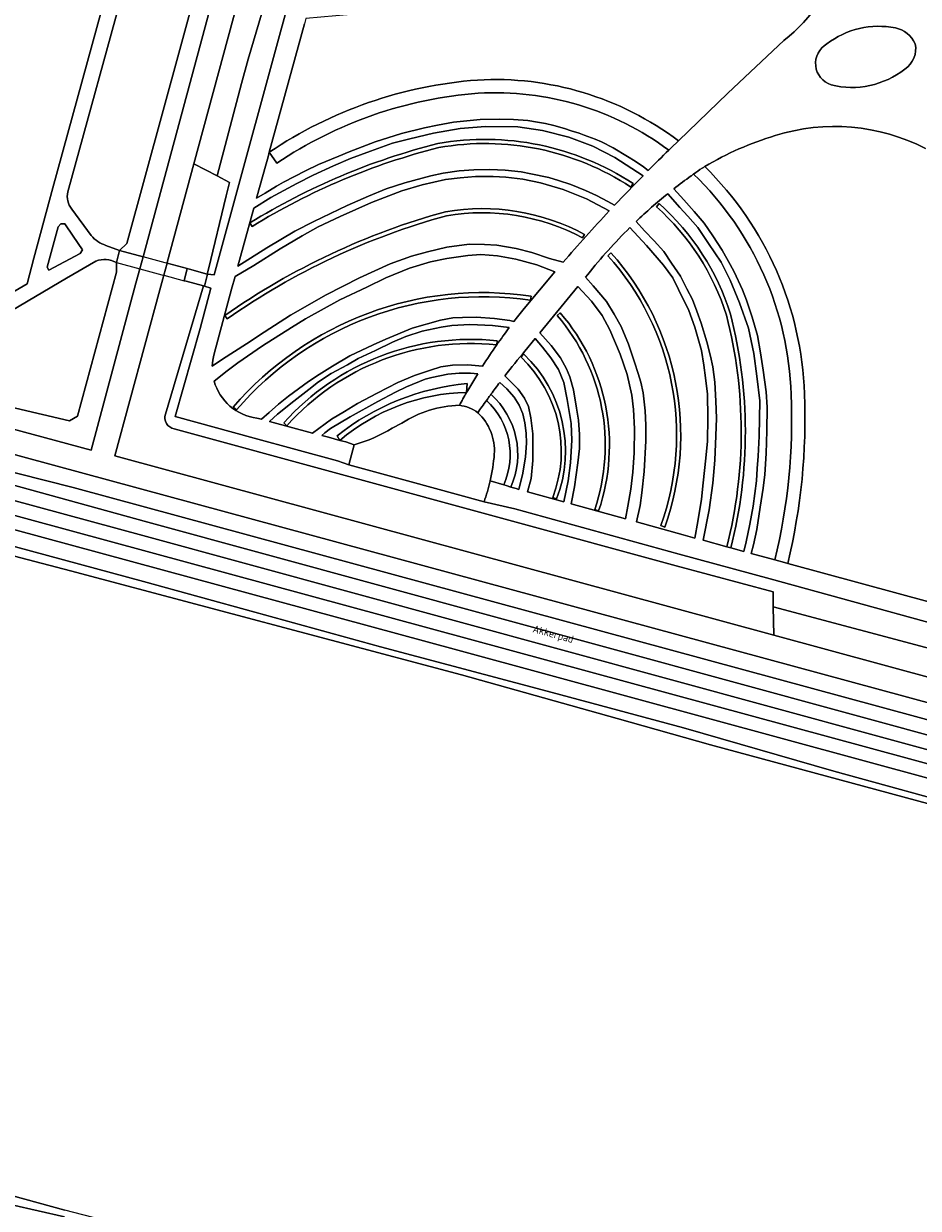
# Model space of a CAD drawing. Header units: metres. Extents: x 149984 to 156489, y 469398 to 478068.
# Tile 721 of 854: x 154741 to 154849, y 472682 to 472824. Entities that reach past the tile are written whole.
import ezdxf
from ezdxf.enums import TextEntityAlignment as Align

# ---------------------------------------------------------------- set-up
doc = ezdxf.new("R2010")
doc.units = ezdxf.units.M
doc.header["$LTSCALE"] = 0.75
for name, color, linetype, lineweight in [('B-WE-GK-BESCHOEIING-G', 252, 'GK-BESCHOEIING-SO', 18), ('B-WE-GR-BEPLANTING_CULTUUR_HEESTERS-GV', 252, 'Continuous', 18), ('B-WE-GR-BEPLANTING_CULTUUR_VASTE PLANTENVAK-GV', 252, 'Continuous', 18), ('B-WE-GR-GRAS-GV', 252, 'Continuous', 13), ('B-WE-GR-STRUIK-GV', 252, 'Continuous', 13), ('B-WE-KW-KUNSTWERK_DEK-GV', 6, 'Continuous', 18), ('B-WE-OG-TERREIN_BEGROEID-GV', 252, 'Continuous', 18), ('B-WE-OG-TERREIN_OEVER-GV', 252, 'Continuous', 18), ('B-WE-OG-TOPOGRAFIE-T18', 7, 'Continuous', 18), ('B-WE-OG-WATER_SLOOT-GV', 252, 'Continuous', 18), ('B-WE-OG-WEG-GV', 252, 'Continuous', 18), ('B-WE-VH-GESLOTENVERHARDING-GV', 252, 'Continuous', 18), ('B-WE-VH-GESLOTENVERHARDING_ASFALT-GV', 252, 'Continuous', 18), ('B-WE-VH-OPENVERHARDING_BETONELEMENT-GV', 252, 'Continuous', 18), ('B-WE-VH-OPENVERHARDING_STRAATBAKSTEEN-GV', 252, 'Continuous', 18)]:
    doc.layers.add(name, color=color, linetype=linetype, lineweight=lineweight)
doc.styles.add('NLCS-ISO-M500-T18', font='NLCS-ISO.ttf', dxfattribs={"height": 0.9})
doc.linetypes.add('GK-BESCHOEIING-SO', pattern='A,18,-3,[1,NLCS.SHX,S=0.6,R=0,X=0,Y=0],-3', length=24)

msp = doc.modelspace()

# ---------------------------------------------------------------- linework, layer by layer
at = {"layer": 'B-WE-GK-BESCHOEIING-G', "flags": 128}
msp.add_lwpolyline([(154726.757, 472778.906), (154727.961, 472778.573), (154748.978, 472772.899), (154754.351, 472793.029), (154754.816, 472794.772)], dxfattribs=at)
at = {"layer": 'B-WE-GR-BEPLANTING_CULTUUR_HEESTERS-GV', "flags": 128}
msp.add_lwpolyline([(154765.233, 472803.561), (154765.629, 472805.194), (154764.13, 472805.976), (154761.346, 472807.43), (154758.124, 472795.529), (154758.121, 472795.52), (154758.101, 472795.444), (154760.515, 472794.797), (154760.812, 472794.717), (154762.924, 472794.131), (154762.982, 472794.115), (154762.965, 472794.28), (154763.092, 472794.731)], close=True, dxfattribs=at)
for points in [[(154762.505, 472792.701), (154760.408, 472793.271), (154760.177, 472793.333), (154760.515, 472794.797), (154758.101, 472795.444), (154757.709, 472793.995), (154757.234, 472792.241), (154751.809, 472772.207), (154831.236, 472750.587), (154831.157, 472754.033), (154831.13, 472755.81), (154819.445, 472758.941), (154758.959, 472775.492)], [(154757.917, 472777.244), (154762.505, 472792.701)]]:
    msp.add_lwpolyline(points, dxfattribs=at)
at = {"layer": 'B-WE-GR-BEPLANTING_CULTUUR_HEESTERS-GV'}
msp.add_lwpolyline([(154758.959, 472775.492, -0.4602043), (154757.917, 472777.244)], format="xyb", dxfattribs=at)
at = {"layer": 'B-WE-GR-BEPLANTING_CULTUUR_VASTE PLANTENVAK-GV'}
for points in [[(154845.87, 472823.807, 0.2169539), (154837.607, 472821.888)], [(154848.253, 472821.915, 0.2458556), (154845.87, 472823.807)], [(154837.607, 472821.888, 0.6462233), (154838.128, 472816.944)], [(154846.993, 472818.853, 0.315537), (154848.253, 472821.915)], [(154838.128, 472816.944, 0.2333772), (154846.993, 472818.853)], [(154794.193, 472779.867, 0.1728214), (154778.93, 472774.083)], [(154793.325, 472778.316, -0.0062836), (154794.193, 472779.867)], [(154786.394, 472776.164, -0.13733), (154793.325, 472778.316)], [(154796.593, 472778.904, 0.005492), (154795.545, 472777.416)], [(154798.667, 472768.726, 0.3236541), (154796.593, 472778.904)], [(154795.545, 472777.416, -0.2277498), (154797.54, 472772.405)], [(154780.67, 472773.561, 0.062321), (154785.246, 472775.544)], [(154797.54, 472772.405, -0.0367093), (154797.047, 472769.214)]]:
    msp.add_lwpolyline(points, format="xyb", dxfattribs=at)
at = {"layer": 'B-WE-GR-BEPLANTING_CULTUUR_VASTE PLANTENVAK-GV', "flags": 128}
for points in [[(154785.246, 472775.544), (154786.394, 472776.164)], [(154778.93, 472774.083), (154779.642, 472773.891), (154780.67, 472773.561)], [(154797.047, 472769.214), (154798.667, 472768.726)]]:
    msp.add_lwpolyline(points, dxfattribs=at)
at = {"layer": 'B-WE-GR-GRAS-GV', "flags": 128}
for points in [[(154910.094, 472662.635), (154912.872, 472685.522), (154915.319, 472708.997), (154915.758, 472713.204), (154915.782, 472713.435), (154908.065, 472715.317), (154896.714, 472718.086), (154877.815, 472722.696), (154823.575, 472737.38), (154812.33, 472740.555), (154793.594, 472745.803), (154746.461, 472758.352), (154717.42, 472765.971)], [(154674.615, 472700.868), (154745.788, 472681.288)]]:
    msp.add_lwpolyline(points, dxfattribs=at)
at = {"layer": 'B-WE-GR-STRUIK-GV'}
for points in [[(154795.495, 472817.533, 0.1304013), (154770.428, 472808.824)], [(154819.731, 472810.213, 0.1772624), (154795.495, 472817.533)], [(154771.328, 472807.501, -0.1303074), (154795.601, 472815.936)], [(154795.601, 472815.936, -0.1752507), (154818.567, 472809.085)], [(154790.736, 472809.877, 0.0759423), (154768.097, 472800.312)], [(154814.272, 472805.046, 0.19124), (154790.736, 472809.877)], [(154790.842, 472809.387, -0.1911001), (154813.998, 472804.628)], [(154818.567, 472809.085, -0.0023976), (154818.99, 472809.496)], [(154768.359, 472799.886, -0.0759184), (154790.842, 472809.387)], [(154822.585, 472806.906, 0.0046006), (154821.546, 472806.185)], [(154822.902, 472807.097, 0.0037088), (154822.585, 472806.906)], [(154834.903, 472779.687, 0.1927523), (154822.902, 472807.097)], [(154821.546, 472806.185, -0.1949632), (154833.304, 472779.627)], [(154826, 472789.313, 0.1352862), (154817.402, 472802.632)], [(154791.67, 472801.657, 0.0864934), (154765.075, 472789.143)], [(154765.363, 472788.733, -0.0863998), (154791.778, 472801.169)], [(154808.414, 472798.927, 0.1672191), (154791.67, 472801.657)], [(154791.778, 472801.169, -0.1669535), (154808.178, 472798.487)], [(154817.07, 472802.26, -0.1350417), (154825.519, 472789.175)], [(154818.084, 472763.638, 0.2751243), (154811.597, 472796.688)], [(154811.225, 472796.354, -0.275074), (154817.614, 472763.806)], [(154801.97, 472791.478, 0.2573782), (154766.084, 472778.092)], [(154766.464, 472777.766, -0.2573922), (154801.896, 472790.984)], [(154810.108, 472765.599, 0.2652355), (154805.494, 472789.464)], [(154805.114, 472789.138, -0.2652803), (154809.634, 472765.759)], [(154825.519, 472789.175, -0.1253536), (154825.563, 472761.254)], [(154826.046, 472761.123, 0.1254346), (154826, 472789.313)], [(154797.886, 472786.097, 0.2412023), (154772.17, 472776.194)], [(154772.542, 472775.86, -0.2412278), (154797.83, 472785.6)], [(154800.762, 472784.099, -0.3025939), (154804.582, 472767.205)], [(154805.048, 472767.027, 0.3027491), (154801.106, 472784.461)], [(154794.268, 472780.925, 0.1477959), (154778.592, 472774.63)], [(154778.93, 472774.083, -0.1728214), (154794.193, 472779.867)], [(154797.131, 472779.645, 0.0024657), (154796.745, 472779.115)], [(154799.545, 472768.461, 0.3231391), (154797.131, 472779.645)], [(154833.304, 472779.627, -0.0706902), (154831.346, 472759.68)], [(154832.89, 472759.259, 0.0707344), (154834.903, 472779.687)], [(154796.593, 472778.904, -0.3236541), (154798.667, 472768.726)]]:
    msp.add_lwpolyline(points, format="xyb", dxfattribs=at)
at = {"layer": 'B-WE-GR-STRUIK-GV', "flags": 128}
for points in [[(154818.99, 472809.496), (154819.007, 472809.512), (154819.572, 472810.059), (154819.731, 472810.213)], [(154770.428, 472808.824), (154771.328, 472807.501)], [(154813.998, 472804.628), (154814.272, 472805.046)], [(154817.402, 472802.632), (154817.07, 472802.26)], [(154768.097, 472800.312), (154768.359, 472799.886)], [(154808.178, 472798.487), (154808.414, 472798.927)], [(154811.597, 472796.688), (154811.225, 472796.354)], [(154801.896, 472790.984), (154801.97, 472791.478)], [(154805.494, 472789.464), (154805.114, 472789.138)], [(154765.075, 472789.143), (154765.363, 472788.733)], [(154797.83, 472785.6), (154797.834, 472785.606), (154797.886, 472786.097)], [(154801.106, 472784.461), (154800.762, 472784.099)], [(154794.193, 472779.867), (154794.268, 472780.925)], [(154766.084, 472778.092), (154766.464, 472777.766)], [(154796.745, 472779.115), (154796.593, 472778.904)], [(154772.17, 472776.194), (154772.542, 472775.86)], [(154778.592, 472774.63), (154778.93, 472774.083)], [(154798.667, 472768.726), (154798.968, 472768.635), (154799.545, 472768.461)], [(154804.582, 472767.205), (154805.048, 472767.027)], [(154809.634, 472765.759), (154810.108, 472765.599)], [(154817.614, 472763.806), (154818.084, 472763.638)], [(154825.563, 472761.254), (154826.046, 472761.123)], [(154831.346, 472759.68), (154832.515, 472759.362), (154832.89, 472759.259)]]:
    msp.add_lwpolyline(points, dxfattribs=at)
at = {"layer": 'B-WE-KW-KUNSTWERK_DEK-GV', "flags": 128}
msp.add_lwpolyline([(154755.208, 472796.221), (154752.391, 472796.977), (154752.002, 472795.527), (154754.816, 472794.772), (154757.475, 472794.058), (154757.709, 472793.995), (154760.177, 472793.333), (154760.515, 472794.797), (154758.101, 472795.444), (154757.86, 472795.509)], close=True, dxfattribs=at)
at = {"layer": 'B-WE-OG-TERREIN_BEGROEID-GV', "flags": 128}
for points in [[(154750.732, 472797.591), (154752.379, 472796.998), (154753.272, 472797.812), (154778.92, 472891.852)], [(154829.589, 472854.296), (154826.927, 472854.116), (154826.322, 472854.037), (154824.306, 472849.494), (154822.414, 472846.324), (154820.002, 472843.226), (154817.215, 472840.461), (154814.195, 472837.728), (154813.525, 472837.122), (154809.479, 472834.223), (154805.09, 472831.864), (154800.509, 472829.903), (154795.883, 472828.59), (154791.244, 472827.325), (154786.677, 472826.32), (154782.056, 472825.603), (154774.827, 472824.938), (154774.667, 472824.324), (154770.428, 472808.824)], [(154769.476, 472825.457), (154767.891, 472820.064), (154767.078, 472817.111), (154764.13, 472805.976), (154765.629, 472805.194), (154765.233, 472803.561), (154763.092, 472794.731), (154762.965, 472794.28), (154762.982, 472794.115), (154763.79, 472794.026), (154776.891, 472842.077)], [(154753.275, 472829.958), (154746.151, 472804.036)], [(154819.731, 472810.213), (154825.664, 472815.958), (154832.434, 472822.286)], [(154771.328, 472807.501), (154770.428, 472808.824), (154770.282, 472808.289), (154770.043, 472807.426), (154768.899, 472803.286), (154769.933, 472803.91), (154771.287, 472804.738), (154772.145, 472805.219), (154774.798, 472806.587), (154776.354, 472807.34), (154778.785, 472808.37), (154780.036, 472808.885), (154783.198, 472810.07), (154786.36, 472811.1), (154789.134, 472811.776), (154790.706, 472812.075), (154792.628, 472812.457), (154795.84, 472812.767), (154798.171, 472812.811), (154799.849, 472812.772), (154801.566, 472812.645), (154802.762, 472812.451), (154803.698, 472812.291), (154804.727, 472812.041), (154806.012, 472811.687), (154806.81, 472811.416), (154807.784, 472811.117), (154808.377, 472810.873)], [(154815.457, 472805.996), (154812.053, 472808.179), (154809.418, 472809.574), (154806.538, 472810.627), (154803.338, 472811.446), (154800.37, 472811.878), (154796.471, 472811.911), (154793.415, 472811.679), (154790.214, 472811.136), (154787.368, 472810.46), (154785.275, 472809.907), (154782.628, 472808.954), (154780.202, 472808.09), (154778.165, 472807.182), (154775.728, 472806.058), (154773.735, 472805.045), (154770.623, 472803.373), (154768.57, 472802.099), (154766.629, 472795.078), (154770.135, 472797.281), (154773.491, 472799.308), (154775.784, 472800.493), (154779.826, 472802.398), (154782.373, 472803.528), (154784.516, 472804.408), (154786.775, 472805.156), (154789.893, 472805.981), (154791.36, 472806.296), (154793.293, 472806.579), (154795.076, 472806.695), (154796.981, 472806.756), (154798.847, 472806.673), (154800.768, 472806.468), (154801.953, 472806.241), (154804.107, 472805.781), (154805.281, 472805.438), (154806.749, 472804.945)], [(154808.377, 472810.873), (154809.711, 472810.4), (154810.442, 472810.07), (154811.854, 472809.35), (154813.609, 472808.293), (154814.507, 472807.744), (154815.509, 472807.085), (154816.078, 472806.622)], [(154811.388, 472801.755), (154808.658, 472803.19), (154805.833, 472804.324), (154803.116, 472805.133), (154800.968, 472805.565), (154798.919, 472805.82), (154797.402, 472805.887), (154795.286, 472805.887), (154793.437, 472805.754), (154791.676, 472805.521), (154788.863, 472804.912), (154786.382, 472804.17), (154782.727, 472802.752), (154778.951, 472801.08), (154776.304, 472799.84), (154774.399, 472798.743), (154771.719, 472797.171), (154768.563, 472795.188), (154766.292, 472793.859), (154765.863, 472792.307), (154763.777, 472784.504)], [(154806.749, 472804.945), (154808.532, 472804.225), (154809.872, 472803.605), (154811.234, 472802.902), (154812.024, 472802.433)], [(154814.272, 472805.046), (154813.998, 472804.628)], [(154826.046, 472761.123), (154827.592, 472760.702), (154827.903, 472761.846), (154828.335, 472763.984), (154828.733, 472766.143), (154829.121, 472769.189), (154829.199, 472770.678), (154829.315, 472772.201), (154829.47, 472774.604), (154829.525, 472778.846), (154829.16, 472781.814), (154828.794, 472784.561), (154828.152, 472787.617), (154827.1, 472790.674), (154825.97, 472793.421), (154824.885, 472795.58), (154823.346, 472797.828), (154822.072, 472799.733), (154820.843, 472801.117), (154819.907, 472802.164), (154818.433, 472803.825)], [(154819.17, 472804.412), (154820.361, 472803.083), (154821.635, 472801.682), (154822.836, 472800.265), (154823.877, 472798.759), (154824.994, 472797.003), (154825.945, 472795.302), (154826.438, 472794.405), (154827.465, 472792.247), (154827.942, 472791.006), (154828.606, 472788.957), (154829.237, 472786.731)], [(154817.07, 472802.26), (154817.402, 472802.632)], [(154746.615, 472801.976), (154748.96, 472798.781)], [(154768.359, 472799.886), (154768.097, 472800.312)], [(154811.064, 472790.818), (154811.972, 472789.323), (154812.836, 472787.817), (154813.699, 472785.679), (154814.43, 472783.498), (154814.873, 472782.146), (154815.206, 472781.116), (154815.471, 472779.832), (154815.726, 472777.661), (154815.815, 472775.933), (154815.815, 472774.029), (154815.582, 472770.319), (154815.316, 472767.771), (154815.117, 472766.254), (154814.683, 472764.246), (154820.3, 472762.687), (154821.699, 472762.306), (154822.05, 472764.288), (154822.493, 472766.991), (154822.725, 472768.951), (154823.047, 472771.941), (154823.235, 472774.001), (154823.279, 472776.792), (154823.213, 472779.66), (154822.98, 472781.642), (154822.803, 472783.16), (154822.526, 472784.921), (154821.695, 472787.745), (154820.964, 472789.738), (154819.746, 472792.274), (154819.037, 472793.703), (154817.93, 472795.209), (154815.881, 472797.579), (154813.866, 472799.739)], [(154814.628, 472800.48), (154815.626, 472799.362), (154816.8, 472798.133), (154817.952, 472796.859), (154818.905, 472795.453), (154819.968, 472793.869), (154820.754, 472792.374), (154821.407, 472791.067), (154821.961, 472789.65), (154822.482, 472788.221)], [(154808.414, 472798.927), (154808.178, 472798.487)], [(154763.556, 472783.025), (154764.77, 472783.859), (154767.682, 472785.742), (154769.809, 472787.126), (154772.965, 472789.197), (154777.273, 472791.622), (154781.304, 472793.671), (154785.003, 472795.354), (154787.562, 472796.296), (154789.478, 472796.816), (154791.803, 472797.37), (154794.494, 472797.736), (154796.366, 472797.713), (154797.861, 472797.636), (154800.165, 472797.237), (154802.07, 472796.739), (154804.174, 472796.03)], [(154811.225, 472796.354), (154811.597, 472796.688)], [(154727.715, 472782.498), (154727.508, 472781.752), (154728.819, 472780.713), (154733.285, 472779.479), (154746.344, 472776.431), (154747.325, 472777.009), (154752.028, 472794.384), (154752.002, 472795.527)], [(154749.526, 472795.702), (154745.983, 472793.642), (154730.817, 472784.691), (154728.132, 472783.111), (154727.715, 472782.498)], [(154801.12, 472789.967), (154801.122, 472789.97), (154804.835, 472794.411), (154802.679, 472795.255), (154800.12, 472795.93), (154797.916, 472796.34), (154795.901, 472796.484), (154794.361, 472796.384), (154791.803, 472796.03), (154789.865, 472795.62), (154787.329, 472794.867), (154784.472, 472793.693), (154782.168, 472792.575), (154778.923, 472791.013), (154774.792, 472788.732), (154773.098, 472787.702), (154769.587, 472785.476), (154766.641, 472783.427), (154765.362, 472782.458), (154763.777, 472781.225)], [(154804.174, 472796.03), (154805.825, 472795.559)], [(154808.817, 472794.098), (154808.543, 472793.764), (154809.458, 472792.701), (154811.064, 472790.818)], [(154762.605, 472792.674), (154762.505, 472792.701), (154757.917, 472777.244)], [(154850.639, 472751.922), (154830.782, 472757.395), (154819.819, 472760.365), (154800.001, 472765.827), (154796.298, 472766.673), (154787.075, 472769.189), (154780.017, 472771.14), (154778.625, 472771.635), (154768.594, 472774.35), (154759.077, 472776.959), (154762.097, 472787.581), (154763.394, 472792.423), (154762.605, 472792.674)], [(154801.97, 472791.478), (154801.896, 472790.984)], [(154805.114, 472789.138), (154805.494, 472789.464)], [(154765.363, 472788.733), (154765.075, 472789.143)], [(154768.915, 472776.783), (154769.504, 472776.624), (154770.401, 472777.46), (154771.547, 472778.435), (154772.755, 472779.41), (154775.147, 472781.17), (154776.42, 472782.04), (154778.054, 472783.042), (154780.147, 472784.288), (154782.921, 472785.606), (154784.455, 472786.287), (154787.645, 472787.61), (154791.039, 472788.568), (154792.54, 472788.867), (154793.708, 472788.917), (154795.364, 472788.939), (154797.551, 472788.773), (154799.395, 472788.524), (154799.883, 472788.403)], [(154799.332, 472787.677), (154797.318, 472787.954), (154794.594, 472788.076), (154792.418, 472787.926), (154791.128, 472787.716), (154788.841, 472787.239), (154786.864, 472786.614), (154785.269, 472785.916), (154783.231, 472784.925), (154781.144, 472783.95), (154779.865, 472783.214), (154777.899, 472782.162), (154776.365, 472781.143), (154775.202, 472780.235), (154773.386, 472778.8), (154771.431, 472777.261), (154770.46, 472776.366), (154775.636, 472774.971), (154777.929, 472776.624), (154779.485, 472777.577), (154781.052, 472778.518), (154783.406, 472779.764), (154785.909, 472781.049), (154787.902, 472781.918), (154789.857, 472782.566), (154791.075, 472782.97), (154792.504, 472783.153), (154794.364, 472783.197), (154796.113, 472783.023)], [(154822.482, 472788.221), (154823.146, 472785.984), (154823.6, 472784.245), (154823.855, 472782.938), (154824.099, 472781.122), (154824.22, 472778.807), (154824.331, 472776.781), (154824.243, 472774.654), (154824.099, 472771.697), (154823.855, 472768.94), (154823.412, 472765.717), (154822.691, 472762.036), (154825.563, 472761.254)], [(154829.237, 472786.731), (154829.625, 472784.66), (154829.957, 472782.567), (154830.289, 472779.931), (154830.4, 472778.104), (154830.378, 472775.236), (154830.312, 472772.522), (154830.123, 472769.975), (154829.935, 472768.325), (154829.57, 472766.022), (154829.16, 472763.33), (154828.761, 472761.503), (154828.504, 472760.454), (154831.346, 472759.68)], [(154797.886, 472786.097), (154797.834, 472785.606)], [(154804.352, 472784.046), (154803.356, 472785.308), (154802.459, 472786.35), (154801.226, 472784.848)], [(154798.811, 472781.871), (154799.175, 472781.518), (154800.415, 472780.255), (154801.179, 472779.17), (154801.678, 472778.151), (154801.932, 472776.822), (154802.198, 472774.895), (154802.187, 472771.65), (154801.966, 472769.48), (154801.554, 472767.889), (154805.923, 472766.676), (154806.426, 472769.197), (154806.725, 472771.379), (154806.88, 472774.125), (154806.814, 472776.141), (154806.315, 472778.998), (154805.913, 472781.064), (154805.263, 472782.642), (154804.352, 472784.046)], [(154800.762, 472784.099), (154801.106, 472784.461)], [(154794.268, 472780.925), (154794.193, 472779.867), (154794.337, 472780.117), (154795.539, 472782.115), (154794.655, 472782.184), (154793.293, 472782.184), (154791.925, 472782.079), (154790.02, 472781.669), (154789.217, 472781.453), (154786.941, 472780.55), (154785.629, 472779.902), (154783.508, 472778.789), (154780.169, 472776.945), (154777.791, 472775.506), (154777.097, 472774.987), (154776.755, 472774.669), (154777.542, 472774.457)], [(154799.545, 472768.461), (154800.162, 472768.275), (154800.501, 472768.181), (154800.98, 472770.141), (154801.312, 472772.091), (154801.423, 472773.752), (154801.39, 472774.937), (154801.232, 472776.219), (154800.961, 472777.276), (154800.554, 472778.32), (154799.928, 472779.289), (154799.048, 472780.286), (154798.19, 472781.064)], [(154766.464, 472777.766), (154766.084, 472778.092)], [(154758.959, 472775.492), (154819.445, 472758.941), (154831.13, 472755.81), (154831.157, 472754.033), (154851.967, 472748.49)], [(154772.542, 472775.86), (154772.17, 472776.194)], [(154777.542, 472774.457), (154778.93, 472774.083), (154778.592, 472774.63)], [(154891.25, 472728.862), (154882.28, 472731.548), (154746.793, 472768.387), (154726.737, 472773.457), (154725.325, 472773.476), (154725.229, 472773.001), (154726.175, 472772.386), (154755.795, 472764.243), (154882.034, 472729.739), (154889.576, 472727.647), (154893.017, 472726.728)], [(154805.048, 472767.027), (154804.582, 472767.205)], [(154810.108, 472765.599), (154809.634, 472765.759)], [(154818.084, 472763.638), (154817.614, 472763.806)], [(154832.89, 472759.259), (154850.338, 472754.482)]]:
    msp.add_lwpolyline(points, dxfattribs=at)
at = {"layer": 'B-WE-OG-TERREIN_BEGROEID-GV'}
for points in [[(154832.434, 472822.286, 0.261717), (154841.335, 472844.918)], [(154770.428, 472808.824, -0.1304013), (154795.495, 472817.533)], [(154795.495, 472817.533, -0.1772624), (154819.731, 472810.213)], [(154795.601, 472815.936, 0.1303074), (154771.328, 472807.501)], [(154818.567, 472809.085, 0.1752507), (154795.601, 472815.936)], [(154849.496, 472809.266, 0.1978555), (154831.377, 472810.831)], [(154768.097, 472800.312, -0.0759423), (154790.736, 472809.877)], [(154790.736, 472809.877, -0.19124), (154814.272, 472805.046)], [(154813.998, 472804.628, 0.1911001), (154790.842, 472809.387)], [(154831.377, 472810.831, 0.0620322), (154822.902, 472807.097)], [(154790.842, 472809.387, 0.0759184), (154768.359, 472799.886)], [(154816.078, 472806.622, -0.0044425), (154818.567, 472809.085)], [(154822.902, 472807.097, -0.1927523), (154834.903, 472779.687)], [(154812.024, 472802.433, -0.005066), (154815.457, 472805.996)], [(154821.259, 472805.98, 0.0109876), (154819.17, 472804.412)], [(154821.546, 472806.185, 0.0039552), (154821.259, 472805.98)], [(154833.304, 472779.627, 0.1949632), (154821.546, 472806.185)], [(154746.151, 472804.036, 0.2320736), (154746.615, 472801.976)], [(154818.433, 472803.825, 0.0206007), (154814.628, 472800.48)], [(154817.402, 472802.632, -0.1352862), (154826, 472789.313)], [(154765.075, 472789.143, -0.0864934), (154791.67, 472801.657)], [(154791.778, 472801.169, 0.0863998), (154765.363, 472788.733)], [(154791.67, 472801.657, -0.1672191), (154808.414, 472798.927)], [(154808.178, 472798.487, 0.1669535), (154791.778, 472801.169)], [(154805.825, 472795.559, -0.0097133), (154811.388, 472801.755)], [(154825.519, 472789.175, 0.1350417), (154817.07, 472802.26)], [(154813.866, 472799.739, 0.030682), (154808.817, 472794.098)], [(154748.96, 472798.781, 0.1411124), (154750.732, 472797.591)], [(154811.597, 472796.688, -0.2751243), (154818.084, 472763.638)], [(154752.002, 472795.527, 0.2136684), (154749.526, 472795.702)], [(154817.614, 472763.806, 0.275074), (154811.225, 472796.354)], [(154766.084, 472778.092, -0.2573782), (154801.97, 472791.478)], [(154801.896, 472790.984, 0.2573922), (154766.464, 472777.766)], [(154799.883, 472788.403, -0.0064751), (154801.12, 472789.967)], [(154805.494, 472789.464, -0.2652355), (154810.108, 472765.599)], [(154809.634, 472765.759, 0.2652803), (154805.114, 472789.138)], [(154825.563, 472761.254, 0.1253536), (154825.519, 472789.175)], [(154826, 472789.313, -0.1254346), (154826.046, 472761.123)], [(154797.834, 472785.606, -0.0086869), (154799.332, 472787.677)], [(154772.17, 472776.194, -0.2412023), (154797.886, 472786.097)], [(154797.83, 472785.6, 0.2412278), (154772.542, 472775.86)], [(154796.113, 472783.023, -0.0103001), (154797.83, 472785.6)], [(154763.777, 472784.504, 0.061469), (154763.556, 472783.025)], [(154801.226, 472784.848, 0.0086605), (154798.811, 472781.871)], [(154804.582, 472767.205, 0.3025939), (154800.762, 472784.099)], [(154801.106, 472784.461, -0.3027491), (154805.048, 472767.027)], [(154763.777, 472781.225, 0.3023359), (154768.915, 472776.783)], [(154778.592, 472774.63, -0.1477959), (154794.268, 472780.925)], [(154798.19, 472781.064, 0.0048574), (154797.131, 472779.645)], [(154797.131, 472779.645, -0.3231391), (154799.545, 472768.461)], [(154831.346, 472759.68, 0.0706902), (154833.304, 472779.627)], [(154834.903, 472779.687, -0.0707344), (154832.89, 472759.259)], [(154757.917, 472777.244, 0.4602043), (154758.959, 472775.492)]]:
    msp.add_lwpolyline(points, format="xyb", dxfattribs=at)
at = {"layer": 'B-WE-OG-TERREIN_BEGROEID-GV', "flags": 128}
for points in [[(154726.074, 472782.131), (154726.574, 472784.162), (154729.388, 472785.903), (154739.798, 472792.134), (154741.227, 472792.955), (154742.058, 472796.048), (154744.356, 472804.529), (154751.463, 472830.493), (154749.64, 472831.024), (154750.303, 472833.342), (154745.501, 472834.655), (154740.883, 472835.883), (154735.96, 472822.729), (154730.792, 472810.851), (154726.168, 472803.144), (154714.106, 472787.01), (154711.894, 472784.794), (154713.943, 472783.988), (154724.912, 472781.081), (154726.071, 472782.121)], [(154769.476, 472825.457), (154766.643, 472826.991), (154761.346, 472807.43), (154764.13, 472805.976), (154767.078, 472817.111), (154767.891, 472820.064)], [(154747.617, 472796.621), (154747.904, 472797.043), (154746.795, 472798.689), (154745.797, 472800.182), (154745.312, 472800.176), (154744.974, 472799.828), (154743.662, 472794.986), (154743.848, 472794.596)], [(154807.618, 472792.636), (154803.028, 472787.044), (154804.399, 472785.521), (154805.507, 472784.026), (154806.227, 472782.72), (154806.648, 472781.767), (154807.079, 472780.161), (154807.445, 472777.98), (154807.689, 472776.518), (154807.788, 472774.801), (154807.788, 472773.096), (154807.622, 472771.368), (154807.201, 472768.488), (154806.782, 472766.438), (154813.328, 472764.622), (154813.644, 472766.166), (154813.976, 472768.214), (154814.22, 472770.263), (154814.386, 472772.567), (154814.43, 472775.479), (154814.32, 472777.794), (154814.12, 472779.522), (154813.555, 472782.047), (154812.692, 472784.461), (154811.473, 472787.429), (154810.521, 472789.124), (154809.27, 472790.851)], [(154726.296, 472770.474), (154707.463, 472775.394), (154703.697, 472776.261), (154703.149, 472774.824), (154707.302, 472773.797), (154726.878, 472768.533), (154881.407, 472726.495), (154897.56, 472721.671), (154897.678, 472721.636), (154898.202, 472723.452), (154898.015, 472723.507), (154897.891, 472723.544), (154896.787, 472723.944), (154892.454, 472725.031), (154881.7, 472728.04), (154755.191, 472762.619)], [(154831.236, 472750.587), (154851.159, 472745.189), (154851.967, 472748.49), (154831.157, 472754.033)]]:
    msp.add_lwpolyline(points, close=True, dxfattribs=at)
at = {"layer": 'B-WE-OG-TERREIN_OEVER-GV', "flags": 128}
for points in [[(154755.208, 472796.221), (154764.242, 472829.641), (154780.629, 472889.902), (154782.715, 472889.271), (154783.546, 472889.11), (154783.921, 472890.538), (154778.92, 472891.852), (154753.272, 472797.812), (154752.379, 472796.998), (154752.395, 472796.992), (154752.391, 472796.977)], [(154726.757, 472778.906), (154727.961, 472778.573), (154748.978, 472772.899), (154754.351, 472793.029), (154754.816, 472794.772), (154755.208, 472796.221), (154752.391, 472796.977), (154752.002, 472795.527), (154752.028, 472794.384), (154747.325, 472777.009), (154746.344, 472776.431), (154733.285, 472779.479), (154728.819, 472780.713), (154727.508, 472781.752), (154726.074, 472782.131), (154726.071, 472782.121), (154725.332, 472779.3)], [(154703.697, 472776.261), (154701.512, 472776.844), (154699.673, 472775.034), (154700.101, 472774.07), (154793.147, 472748.792), (154814.24, 472743.049), (154878.103, 472725.66), (154890.434, 472722.366), (154897.288, 472720.536), (154897.347, 472720.52), (154897.678, 472721.636), (154897.56, 472721.671), (154881.407, 472726.495), (154726.878, 472768.533), (154707.302, 472773.797), (154703.149, 472774.824)], [(154896.886, 472718.819), (154890.869, 472720.224), (154875.645, 472724.183), (154855.669, 472729.482), (154838.448, 472734.215), (154820.345, 472739.41), (154804.497, 472743.702), (154783.808, 472749.178), (154768.673, 472753.39), (154755.265, 472757.065), (154735.953, 472762.313), (154719.155, 472766.825), (154706.853, 472769.912), (154698.162, 472772.464), (154697.903, 472772.483), (154697.089, 472771.922), (154717.42, 472765.971), (154746.461, 472758.352), (154793.594, 472745.803), (154812.33, 472740.555), (154823.575, 472737.38), (154877.815, 472722.696), (154896.714, 472718.086)]]:
    msp.add_lwpolyline(points, close=True, dxfattribs=at)
for points in [[(154617.749, 472712.155), (154624.707, 472710.221), (154647.892, 472703.778), (154703.719, 472689.226), (154779.39, 472669.779), (154905.464, 472636.177), (154905.993, 472638.955), (154855.193, 472652.978), (154805.98, 472665.678), (154745.788, 472681.288), (154674.615, 472700.868), (154626.336, 472713.543), (154618.959, 472715.48)], [(154618.428, 472714.309), (154621.685, 472713.387), (154626.399, 472712.021), (154633.32, 472709.982), (154633.677, 472709.932), (154633.888, 472709.934), (154634.262, 472709.923), (154634.721, 472709.831), (154636.003, 472709.398), (154638.654, 472708.565), (154645.988, 472706.489), (154655.724, 472704.004), (154664.12, 472701.918), (154670.421, 472700.312), (154676.919, 472698.515), (154685.279, 472696.305), (154693.276, 472694.151), (154702.021, 472691.839), (154710.755, 472689.612), (154719.27, 472687.167), (154726.883, 472685.127), (154733.015, 472683.557), (154739.408, 472681.926), (154745.763, 472680.477)]]:
    msp.add_lwpolyline(points, dxfattribs=at)
at = {"layer": 'B-WE-OG-WATER_SLOOT-GV', "flags": 128}
for points in [[(154727.223, 472775.755), (154891.853, 472731.03), (154909.382, 472796.101), (154909.874, 472797.483), (154926.191, 472857.324)], [(154921.157, 472849.43), (154913.444, 472820.771), (154907.461, 472798.982), (154907.261, 472798.254), (154907.263, 472798.253), (154906.872, 472796.838), (154889.901, 472734.693), (154889.791, 472734.723), (154851.159, 472745.189), (154831.236, 472750.587), (154751.809, 472772.207), (154757.234, 472792.241), (154757.709, 472793.995), (154758.101, 472795.444), (154758.121, 472795.52), (154758.124, 472795.529), (154761.346, 472807.43), (154766.643, 472826.991)], [(154764.242, 472829.641), (154755.208, 472796.221), (154754.816, 472794.772), (154754.351, 472793.029), (154748.978, 472772.899), (154727.961, 472778.573)], [(154745.763, 472680.477), (154739.408, 472681.926), (154733.015, 472683.557), (154726.883, 472685.127), (154719.27, 472687.167), (154710.755, 472689.612), (154702.021, 472691.839), (154693.276, 472694.151), (154685.279, 472696.305), (154676.919, 472698.515), (154670.421, 472700.312), (154664.12, 472701.918), (154655.724, 472704.004), (154645.988, 472706.489), (154638.654, 472708.565), (154636.003, 472709.398), (154634.721, 472709.831), (154634.262, 472709.923), (154633.888, 472709.934), (154633.677, 472709.932), (154633.32, 472709.982), (154626.399, 472712.021), (154621.685, 472713.387), (154618.428, 472714.309)]]:
    msp.add_lwpolyline(points, dxfattribs=at)
msp.add_lwpolyline([(154697.903, 472772.483), (154698.162, 472772.464), (154706.853, 472769.912), (154719.155, 472766.825), (154735.953, 472762.313), (154755.265, 472757.065), (154768.673, 472753.39), (154783.808, 472749.178), (154804.497, 472743.702), (154820.345, 472739.41), (154838.448, 472734.215), (154855.669, 472729.482), (154875.645, 472724.183), (154890.869, 472720.224), (154896.886, 472718.819), (154897.211, 472720.208), (154897.288, 472720.536), (154890.434, 472722.366), (154878.103, 472725.66), (154814.24, 472743.049), (154793.147, 472748.792), (154700.101, 472774.07), (154699.673, 472775.034), (154698.03, 472772.57)], close=True, dxfattribs=at)
at = {"layer": 'B-WE-OG-WEG-GV', "flags": 128}
for points in [[(154894.172, 472730.943), (154901.994, 472758.779), (154911.197, 472792.412), (154912.133, 472795.293), (154912.537, 472796.697), (154909.874, 472797.483), (154909.382, 472796.101), (154891.853, 472731.03), (154727.223, 472775.755), (154726.013, 472776.083), (154724.591, 472776.468), (154723.908, 472773.861), (154723.905, 472773.85), (154725.325, 472773.476), (154726.737, 472773.457), (154746.793, 472768.387)], [(154746.793, 472768.387), (154882.28, 472731.548), (154891.25, 472728.862)]]:
    msp.add_lwpolyline(points, dxfattribs=at)
at = {"layer": 'B-WE-VH-GESLOTENVERHARDING-GV', "flags": 128}
msp.add_lwpolyline([(154752.002, 472795.527), (154754.816, 472794.772), (154757.475, 472794.058), (154757.709, 472793.995), (154760.177, 472793.333), (154760.515, 472794.797), (154758.101, 472795.444), (154757.86, 472795.509), (154755.208, 472796.221), (154752.391, 472796.977)], close=True, dxfattribs=at)
at = {"layer": 'B-WE-VH-GESLOTENVERHARDING_ASFALT-GV'}
for points in [[(154841.335, 472844.918, -0.261717), (154832.434, 472822.286)], [(154837.607, 472821.888, -0.2169539), (154845.87, 472823.807)], [(154845.87, 472823.807, -0.2458556), (154848.253, 472821.915)], [(154838.128, 472816.944, -0.6462233), (154837.607, 472821.888)], [(154848.253, 472821.915, -0.315537), (154846.993, 472818.853)], [(154846.993, 472818.853, -0.2333772), (154838.128, 472816.944)], [(154831.377, 472810.831, -0.1978555), (154849.496, 472809.266)], [(154818.99, 472809.496, 0.0023976), (154818.567, 472809.085)], [(154822.902, 472807.097, -0.0620322), (154831.377, 472810.831)], [(154818.567, 472809.085, 0.0044425), (154816.078, 472806.622)], [(154821.546, 472806.185, -0.0046006), (154822.585, 472806.906)], [(154822.585, 472806.906, -0.0037088), (154822.902, 472807.097)], [(154815.457, 472805.996, 0.005066), (154812.024, 472802.433)], [(154819.17, 472804.412, -0.0109876), (154821.259, 472805.98)], [(154821.259, 472805.98, -0.0039552), (154821.546, 472806.185)], [(154746.615, 472801.976, -0.2320736), (154746.151, 472804.036)], [(154814.628, 472800.48, -0.0206007), (154818.433, 472803.825)], [(154811.388, 472801.755, 0.0097133), (154805.825, 472795.559)], [(154808.817, 472794.098, -0.030682), (154813.866, 472799.739)], [(154750.732, 472797.591, -0.1411124), (154748.96, 472798.781)], [(154749.526, 472795.702, -0.2136684), (154752.002, 472795.527)], [(154801.12, 472789.967, 0.0064751), (154799.883, 472788.403)], [(154799.332, 472787.677, 0.0086869), (154797.834, 472785.606)], [(154797.83, 472785.6, 0.0103001), (154796.113, 472783.023)], [(154763.556, 472783.025, -0.061469), (154763.777, 472784.504)], [(154798.811, 472781.871, -0.0086605), (154801.226, 472784.848)], [(154768.915, 472776.783, -0.3023359), (154763.777, 472781.225)], [(154797.131, 472779.645, -0.0048574), (154798.19, 472781.064)], [(154794.193, 472779.867, 0.0062836), (154793.325, 472778.316)], [(154796.745, 472779.115, -0.0024657), (154797.131, 472779.645)], [(154793.325, 472778.316, -0.1341071), (154795.545, 472777.416)], [(154795.545, 472777.416, -0.005492), (154796.593, 472778.904)], [(154797.047, 472769.214, -0.0303354), (154796.298, 472766.673)]]:
    msp.add_lwpolyline(points, format="xyb", dxfattribs=at)
at = {"layer": 'B-WE-VH-GESLOTENVERHARDING_ASFALT-GV', "flags": 128}
for points in [[(154776.891, 472842.077), (154763.79, 472794.026), (154762.982, 472794.115), (154762.605, 472792.674), (154763.394, 472792.423), (154762.097, 472787.581), (154759.077, 472776.959), (154768.594, 472774.35), (154778.625, 472771.635), (154780.017, 472771.14), (154780.67, 472773.561), (154779.642, 472773.891), (154778.93, 472774.083), (154777.542, 472774.457), (154776.755, 472774.669), (154777.097, 472774.987), (154777.791, 472775.506), (154780.169, 472776.945), (154783.508, 472778.789), (154785.629, 472779.902), (154786.941, 472780.55), (154789.217, 472781.453), (154790.02, 472781.669), (154791.925, 472782.079), (154793.293, 472782.184), (154794.655, 472782.184), (154795.539, 472782.115), (154794.337, 472780.117), (154794.193, 472779.867)], [(154746.151, 472804.036), (154753.275, 472829.958), (154751.463, 472830.493), (154744.356, 472804.529), (154742.058, 472796.048), (154741.227, 472792.955), (154739.798, 472792.134), (154729.388, 472785.903), (154726.574, 472784.162)], [(154816.078, 472806.622), (154815.509, 472807.085), (154814.507, 472807.744), (154813.609, 472808.293), (154811.854, 472809.35), (154810.442, 472810.07), (154809.711, 472810.4), (154808.377, 472810.873), (154807.784, 472811.117), (154806.81, 472811.416), (154806.012, 472811.687), (154804.727, 472812.041), (154803.698, 472812.291), (154802.762, 472812.451), (154801.566, 472812.645), (154799.849, 472812.772), (154798.171, 472812.811), (154795.84, 472812.767), (154792.628, 472812.457), (154790.706, 472812.075), (154789.134, 472811.776), (154786.36, 472811.1), (154783.198, 472810.07), (154780.036, 472808.885), (154778.785, 472808.37), (154776.354, 472807.34), (154774.798, 472806.587), (154772.145, 472805.219), (154771.287, 472804.738), (154769.933, 472803.91), (154768.899, 472803.286), (154770.043, 472807.426), (154770.282, 472808.289), (154770.428, 472808.824), (154774.667, 472824.324)], [(154832.434, 472822.286), (154825.664, 472815.958), (154819.731, 472810.213), (154819.572, 472810.059), (154819.007, 472809.512), (154818.99, 472809.496)], [(154812.024, 472802.433), (154811.234, 472802.902), (154809.872, 472803.605), (154808.532, 472804.225), (154806.749, 472804.945), (154805.281, 472805.438), (154804.107, 472805.781), (154801.953, 472806.241), (154800.768, 472806.468), (154798.847, 472806.673), (154796.981, 472806.756), (154795.076, 472806.695), (154793.293, 472806.579), (154791.36, 472806.296), (154789.893, 472805.981), (154786.775, 472805.156), (154784.516, 472804.408), (154782.373, 472803.528), (154779.826, 472802.398), (154775.784, 472800.493), (154773.491, 472799.308), (154770.135, 472797.281), (154766.629, 472795.078), (154768.57, 472802.099), (154770.623, 472803.373), (154773.735, 472805.045), (154775.728, 472806.058), (154778.165, 472807.182), (154780.202, 472808.09), (154782.628, 472808.954), (154785.275, 472809.907), (154787.368, 472810.46), (154790.214, 472811.136), (154793.415, 472811.679), (154796.471, 472811.911), (154800.37, 472811.878), (154803.338, 472811.446), (154806.538, 472810.627), (154809.418, 472809.574), (154812.053, 472808.179), (154815.457, 472805.996)], [(154763.777, 472784.504), (154765.863, 472792.307), (154766.292, 472793.859), (154768.563, 472795.188), (154771.719, 472797.171), (154774.399, 472798.743), (154776.304, 472799.84), (154778.951, 472801.08), (154782.727, 472802.752), (154786.382, 472804.17), (154788.863, 472804.912), (154791.676, 472805.521), (154793.437, 472805.754), (154795.286, 472805.887), (154797.402, 472805.887), (154798.919, 472805.82), (154800.968, 472805.565), (154803.116, 472805.133), (154805.833, 472804.324), (154808.658, 472803.19), (154811.388, 472801.755)], [(154818.433, 472803.825), (154819.907, 472802.164), (154820.843, 472801.117), (154822.072, 472799.733), (154823.346, 472797.828), (154824.885, 472795.58), (154825.97, 472793.421), (154827.1, 472790.674), (154828.152, 472787.617), (154828.794, 472784.561), (154829.16, 472781.814), (154829.525, 472778.846), (154829.47, 472774.604), (154829.315, 472772.201), (154829.199, 472770.678), (154829.121, 472769.189), (154828.733, 472766.143), (154828.335, 472763.984), (154827.903, 472761.846), (154827.592, 472760.702), (154826.046, 472761.123), (154825.563, 472761.254), (154822.691, 472762.036), (154823.412, 472765.717), (154823.855, 472768.94), (154824.099, 472771.697), (154824.243, 472774.654), (154824.331, 472776.781), (154824.22, 472778.807), (154824.099, 472781.122), (154823.855, 472782.938), (154823.6, 472784.245), (154823.146, 472785.984), (154822.482, 472788.221), (154821.961, 472789.65), (154821.407, 472791.067), (154820.754, 472792.374), (154819.968, 472793.869), (154818.905, 472795.453), (154817.952, 472796.859), (154816.8, 472798.133), (154815.626, 472799.362), (154814.628, 472800.48)], [(154850.338, 472754.482), (154832.89, 472759.259), (154832.515, 472759.362), (154831.346, 472759.68), (154828.504, 472760.454), (154828.761, 472761.503), (154829.16, 472763.33), (154829.57, 472766.022), (154829.935, 472768.325), (154830.123, 472769.975), (154830.312, 472772.522), (154830.378, 472775.236), (154830.4, 472778.104), (154830.289, 472779.931), (154829.957, 472782.567), (154829.625, 472784.66), (154829.237, 472786.731), (154828.606, 472788.957), (154827.942, 472791.006), (154827.465, 472792.247), (154826.438, 472794.405), (154825.945, 472795.302), (154824.994, 472797.003), (154823.877, 472798.759), (154822.836, 472800.265), (154821.635, 472801.682), (154820.361, 472803.083), (154819.17, 472804.412)], [(154748.96, 472798.781), (154746.615, 472801.976)], [(154813.866, 472799.739), (154815.881, 472797.579), (154817.93, 472795.209), (154819.037, 472793.703), (154819.746, 472792.274), (154820.964, 472789.738), (154821.695, 472787.745), (154822.526, 472784.921), (154822.803, 472783.16), (154822.98, 472781.642), (154823.213, 472779.66), (154823.279, 472776.792), (154823.235, 472774.001), (154823.047, 472771.941), (154822.725, 472768.951), (154822.493, 472766.991), (154822.05, 472764.288), (154821.699, 472762.306), (154820.3, 472762.687), (154814.683, 472764.246), (154815.117, 472766.254), (154815.316, 472767.771), (154815.582, 472770.319), (154815.815, 472774.029), (154815.815, 472775.933), (154815.726, 472777.661), (154815.471, 472779.832), (154815.206, 472781.116), (154814.873, 472782.146), (154814.43, 472783.498), (154813.699, 472785.679), (154812.836, 472787.817), (154811.972, 472789.323), (154811.064, 472790.818), (154809.458, 472792.701), (154808.543, 472793.764), (154808.817, 472794.098)], [(154752.002, 472795.527), (154752.391, 472796.977), (154752.395, 472796.992), (154752.379, 472796.998), (154750.732, 472797.591)], [(154805.825, 472795.559), (154804.174, 472796.03), (154802.07, 472796.739), (154800.165, 472797.237), (154797.861, 472797.636), (154796.366, 472797.713), (154794.494, 472797.736), (154791.803, 472797.37), (154789.478, 472796.816), (154787.562, 472796.296), (154785.003, 472795.354), (154781.304, 472793.671), (154777.273, 472791.622), (154772.965, 472789.197), (154769.809, 472787.126), (154767.682, 472785.742), (154764.77, 472783.859), (154763.556, 472783.025)], [(154726.574, 472784.162), (154726.074, 472782.131), (154727.508, 472781.752), (154727.715, 472782.498), (154728.132, 472783.111), (154730.817, 472784.691), (154745.983, 472793.642), (154749.526, 472795.702)], [(154763.777, 472781.225), (154765.362, 472782.458), (154766.641, 472783.427), (154769.587, 472785.476), (154773.098, 472787.702), (154774.792, 472788.732), (154778.923, 472791.013), (154782.168, 472792.575), (154784.472, 472793.693), (154787.329, 472794.867), (154789.865, 472795.62), (154791.803, 472796.03), (154794.361, 472796.384), (154795.901, 472796.484), (154797.916, 472796.34), (154800.12, 472795.93), (154802.679, 472795.255), (154804.835, 472794.411), (154801.122, 472789.97)], [(154801.122, 472789.97), (154801.12, 472789.967)], [(154799.883, 472788.403), (154799.395, 472788.524), (154797.551, 472788.773), (154795.364, 472788.939), (154793.708, 472788.917), (154792.54, 472788.867), (154791.039, 472788.568), (154787.645, 472787.61), (154784.455, 472786.287), (154782.921, 472785.606), (154780.147, 472784.288), (154778.054, 472783.042), (154776.42, 472782.04), (154775.147, 472781.17), (154772.755, 472779.41), (154771.547, 472778.435), (154770.401, 472777.46), (154769.504, 472776.624), (154768.915, 472776.783)], [(154796.113, 472783.023), (154794.364, 472783.197), (154792.504, 472783.153), (154791.075, 472782.97), (154789.857, 472782.566), (154787.902, 472781.918), (154785.909, 472781.049), (154783.406, 472779.764), (154781.052, 472778.518), (154779.485, 472777.577), (154777.929, 472776.624), (154775.636, 472774.971), (154770.46, 472776.366), (154771.431, 472777.261), (154773.386, 472778.8), (154775.202, 472780.235), (154776.365, 472781.143), (154777.899, 472782.162), (154779.865, 472783.214), (154781.144, 472783.95), (154783.231, 472784.925), (154785.269, 472785.916), (154786.864, 472786.614), (154788.841, 472787.239), (154791.128, 472787.716), (154792.418, 472787.926), (154794.594, 472788.076), (154797.318, 472787.954), (154799.332, 472787.677)], [(154797.834, 472785.606), (154797.83, 472785.6)], [(154801.226, 472784.848), (154802.459, 472786.35), (154803.356, 472785.308), (154804.352, 472784.046), (154805.263, 472782.642), (154805.913, 472781.064), (154806.315, 472778.998), (154806.814, 472776.141), (154806.88, 472774.125), (154806.725, 472771.379), (154806.426, 472769.197), (154805.923, 472766.676), (154801.554, 472767.889), (154801.966, 472769.48), (154802.187, 472771.65), (154802.198, 472774.895), (154801.932, 472776.822), (154801.678, 472778.151), (154801.179, 472779.17), (154800.415, 472780.255), (154799.175, 472781.518), (154798.811, 472781.871)], [(154798.19, 472781.064), (154799.048, 472780.286), (154799.928, 472779.289), (154800.554, 472778.32), (154800.961, 472777.276), (154801.232, 472776.219), (154801.39, 472774.937), (154801.423, 472773.752), (154801.312, 472772.091), (154800.98, 472770.141), (154800.501, 472768.181), (154800.162, 472768.275), (154799.545, 472768.461), (154798.968, 472768.635), (154798.667, 472768.726), (154797.047, 472769.214)], [(154893.993, 472726.82), (154893.017, 472726.728), (154889.576, 472727.647), (154882.034, 472729.739), (154755.795, 472764.243), (154726.175, 472772.386), (154725.229, 472773.001), (154725.325, 472773.476), (154723.905, 472773.85), (154723.761, 472773.415), (154723.206, 472773.076), (154709.287, 472777.22), (154705.942, 472778.234), (154703.697, 472776.261), (154707.463, 472775.394), (154726.296, 472770.474), (154755.191, 472762.619), (154881.7, 472728.04), (154892.454, 472725.031), (154896.787, 472723.944), (154897.891, 472723.544), (154898.334, 472725.164), (154897.65, 472725.388)], [(154796.593, 472778.904), (154796.745, 472779.115)], [(154796.298, 472766.673), (154800.001, 472765.827), (154819.819, 472760.365), (154830.782, 472757.395), (154850.639, 472751.922), (154879.272, 472744.123), (154885.44, 472742.438), (154889.363, 472757.054), (154889.812, 472758.086), (154887.403, 472758.786), (154886.802, 472756.634), (154886.729, 472756.371), (154885.504, 472751.983), (154885.315, 472752.398)]]:
    msp.add_lwpolyline(points, dxfattribs=at)
for points in [[(154747.904, 472797.043), (154747.617, 472796.621), (154743.848, 472794.596), (154743.662, 472794.986), (154744.974, 472799.828), (154745.312, 472800.176), (154745.797, 472800.182), (154746.795, 472798.689)], [(154810.521, 472789.124), (154811.473, 472787.429), (154812.692, 472784.461), (154813.555, 472782.047), (154814.12, 472779.522), (154814.32, 472777.794), (154814.43, 472775.479), (154814.386, 472772.567), (154814.22, 472770.263), (154813.976, 472768.214), (154813.644, 472766.166), (154813.328, 472764.622), (154806.782, 472766.438), (154807.201, 472768.488), (154807.622, 472771.368), (154807.788, 472773.096), (154807.788, 472774.801), (154807.689, 472776.518), (154807.445, 472777.98), (154807.079, 472780.161), (154806.648, 472781.767), (154806.227, 472782.72), (154805.507, 472784.026), (154804.399, 472785.521), (154803.028, 472787.044), (154807.618, 472792.636), (154809.27, 472790.851)]]:
    msp.add_lwpolyline(points, close=True, dxfattribs=at)
at = {"layer": 'B-WE-VH-OPENVERHARDING_BETONELEMENT-GV', "flags": 128}
msp.add_lwpolyline([(154760.408, 472793.271), (154762.505, 472792.701), (154762.605, 472792.674), (154762.982, 472794.115), (154762.924, 472794.131), (154760.812, 472794.717), (154760.515, 472794.797), (154760.177, 472793.333)], close=True, dxfattribs=at)
at = {"layer": 'B-WE-VH-OPENVERHARDING_STRAATBAKSTEEN-GV'}
for points in [[(154793.325, 472778.316, 0.13733), (154786.394, 472776.164)], [(154795.545, 472777.416, 0.1341071), (154793.325, 472778.316)], [(154797.54, 472772.405, 0.2277498), (154795.545, 472777.416)], [(154785.246, 472775.544, -0.062321), (154780.67, 472773.561)], [(154797.047, 472769.214, 0.0367093), (154797.54, 472772.405)], [(154796.298, 472766.673, 0.0303354), (154797.047, 472769.214)]]:
    msp.add_lwpolyline(points, format="xyb", dxfattribs=at)
at = {"layer": 'B-WE-VH-OPENVERHARDING_STRAATBAKSTEEN-GV', "flags": 128}
for points in [[(154786.394, 472776.164), (154785.246, 472775.544)], [(154780.67, 472773.561), (154780.017, 472771.14), (154787.075, 472769.189), (154796.298, 472766.673)]]:
    msp.add_lwpolyline(points, dxfattribs=at)

# ---------------------------------------------------------------- texts
at = {"layer": 'B-WE-OG-TOPOGRAFIE-T18', "style": 'NLCS-ISO-M500-T18'}
msp.add_text('Akkerpad', height=0.9, rotation=344.6, dxfattribs=at).set_placement((154804.608, 472750.611), align=Align.MIDDLE)

doc.saveas('drawing.dxf')
